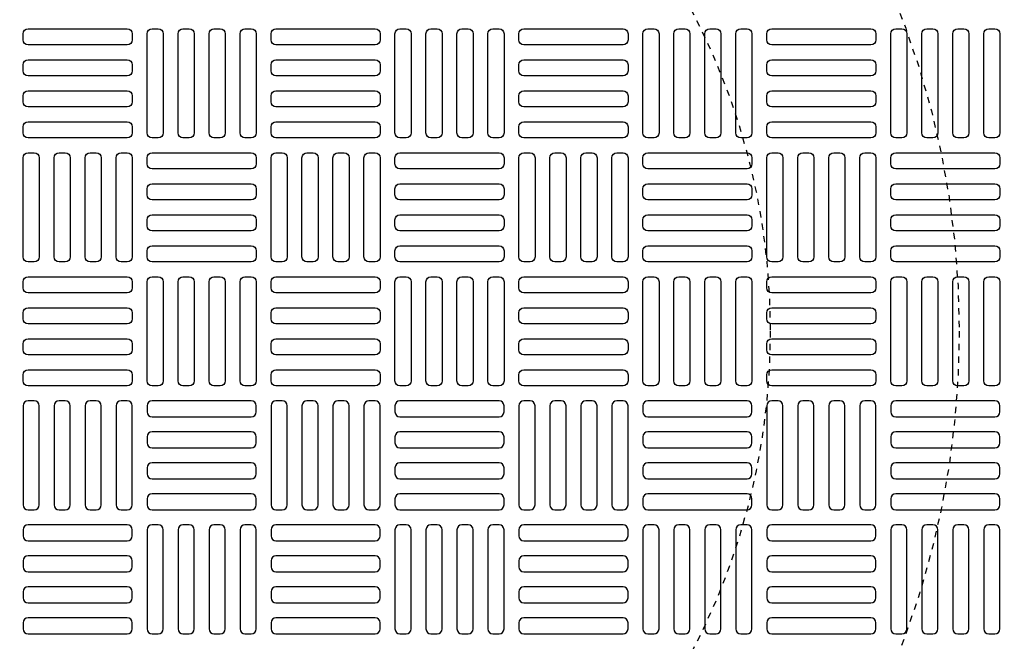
# Model space of a CAD drawing. Extents: x -169 to 2224, y 0 to 2796.
# Tile 520 of 530: x 1875 to 1890, y 1474 to 1484. Entities that reach past the tile are written whole.
import ezdxf

# ---------------------------------------------------------------- set-up
doc = ezdxf.new("R2010")
doc.units = 0
doc.header["$MEASUREMENT"] = 0
doc.linetypes.add('HIDDEN2', pattern=[0.28125, 0.1875, -0.09375])
doc.layers.get('DEFPOINTS').update_dxf_attribs({"linetype": 'CONTINUOUS'})
for name, color, linetype in [('TANK-MANHOLE-COVER-40', 2, 'CONTINUOUS'), ('TANK-MANHOLE-COVER-HATCH-40', 252, 'CONTINUOUS'), ('TANK-SLOPE', 3, 'CONTINUOUS')]:
    doc.layers.add(name, color=color, linetype=linetype)

msp = doc.modelspace()

# ---------------------------------------------------------------- linework, layer by layer
at = {"layer": 'DEFPOINTS', "color": 8, "linetype": 'HIDDEN2', "ltscale": 0.125}
msp.add_circle((1875.77157, 1479.01916), 14, dxfattribs=at)
msp.add_circle((1875.77157, 1479.01916), 14, dxfattribs=at)
msp.add_circle((1875.77157, 1479.01916), 14, dxfattribs=at)
msp.add_circle((1875.77157, 1479.01916), 14, dxfattribs=at)
at = {"layer": 'DEFPOINTS', "color": 8, "linetype": 'HIDDEN2', "ltscale": 0.5}
msp.add_circle((1875.77157, 1479.01916), 11, dxfattribs=at)
msp.add_circle((1875.77157, 1479.01916), 11, dxfattribs=at)
msp.add_circle((1875.77157, 1479.01916), 11, dxfattribs=at)
msp.add_circle((1875.77157, 1479.01916), 11, dxfattribs=at)
at = {"layer": 'TANK-MANHOLE-COVER-40', "color": 4, "linetype": 'Continuous'}
msp.add_circle((1875.77234, 1479.01916), 22.63902, dxfattribs=at)
at = {"layer": 'TANK-MANHOLE-COVER-40', "color": 1, "linetype": 'Continuous'}
msp.add_circle((1875.77234, 1479.01916), 22.44094, dxfattribs=at)
at = {"layer": 'TANK-MANHOLE-COVER-40', "color": 2, "linetype": 'Continuous'}
msp.add_circle((1875.77234, 1479.01916), 21.65354, dxfattribs=at)
at = {"layer": 'TANK-MANHOLE-COVER-HATCH-40', "linetype": 'Continuous', "flags": 128}
for points in [[(1874.9062, 1483.74357, -0.41421356), (1874.98494, 1483.82231), (1876.55974, 1483.82231, -0.41421356), (1876.63848, 1483.74357), (1876.63848, 1483.64514, -0.41421356), (1876.55974, 1483.5664), (1874.98494, 1483.5664, -0.41421356), (1874.9062, 1483.64514)], [(1876.95344, 1482.09003, -0.41421356), (1876.8747, 1482.16877), (1876.8747, 1483.74357, -0.41421356), (1876.95344, 1483.82231), (1877.05187, 1483.82231, -0.41421356), (1877.13061, 1483.74357), (1877.13061, 1482.16877, -0.41421356), (1877.05187, 1482.09003)], [(1877.44557, 1482.09003, -0.41421356), (1877.36683, 1482.16877), (1877.36683, 1483.74357, -0.41421356), (1877.44557, 1483.82231), (1877.54399, 1483.82231, -0.41421356), (1877.62273, 1483.74357), (1877.62273, 1482.16877, -0.41421356), (1877.54399, 1482.09003)], [(1877.93769, 1482.09003, -0.41421356), (1877.85895, 1482.16877), (1877.85895, 1483.74357, -0.41421356), (1877.93769, 1483.82231), (1878.03612, 1483.82231, -0.41421356), (1878.11486, 1483.74357), (1878.11486, 1482.16877, -0.41421356), (1878.03612, 1482.09003)], [(1878.42982, 1482.09003, -0.41421356), (1878.35108, 1482.16877), (1878.35108, 1483.74357, -0.41421356), (1878.42982, 1483.82231), (1878.52824, 1483.82231, -0.41421356), (1878.60698, 1483.74357), (1878.60698, 1482.16877, -0.41421356), (1878.52824, 1482.09003)], [(1878.8432, 1483.74357, -0.41421356), (1878.92194, 1483.82231), (1880.49675, 1483.82231, -0.41421356), (1880.57549, 1483.74357), (1880.57549, 1483.64514, -0.41421356), (1880.49675, 1483.5664), (1878.92194, 1483.5664, -0.41421356), (1878.8432, 1483.64514)], [(1880.89045, 1482.09003, -0.41421356), (1880.81171, 1482.16877), (1880.81171, 1483.74357, -0.41421356), (1880.89045, 1483.82231), (1880.98887, 1483.82231, -0.41421356), (1881.06761, 1483.74357), (1881.06761, 1482.16877, -0.41421356), (1880.98887, 1482.09003)], [(1881.38257, 1482.09003, -0.41421356), (1881.30383, 1482.16877), (1881.30383, 1483.74357, -0.41421356), (1881.38257, 1483.82231), (1881.481, 1483.82231, -0.41421356), (1881.55974, 1483.74357), (1881.55974, 1482.16877, -0.41421356), (1881.481, 1482.09003)], [(1881.8747, 1482.09003, -0.41421356), (1881.79596, 1482.16877), (1881.79596, 1483.74357, -0.41421356), (1881.8747, 1483.82231), (1881.97313, 1483.82231, -0.41421356), (1882.05187, 1483.74357), (1882.05187, 1482.16877, -0.41421356), (1881.97313, 1482.09003)], [(1882.36683, 1482.09003, -0.41421356), (1882.28809, 1482.16877), (1882.28809, 1483.74357, -0.41421356), (1882.36683, 1483.82231), (1882.46525, 1483.82231, -0.41421356), (1882.54399, 1483.74357), (1882.54399, 1482.16877, -0.41421356), (1882.46525, 1482.09003)], [(1882.78021, 1483.74357, -0.41421356), (1882.85895, 1483.82231), (1884.43376, 1483.82231, -0.41421356), (1884.5125, 1483.74357), (1884.5125, 1483.64514, -0.41421356), (1884.43376, 1483.5664), (1882.85895, 1483.5664, -0.41421356), (1882.78021, 1483.64514)], [(1884.82746, 1482.09003, -0.41421356), (1884.74872, 1482.16877), (1884.74872, 1483.74357, -0.41421356), (1884.82746, 1483.82231), (1884.92588, 1483.82231, -0.41421356), (1885.00462, 1483.74357), (1885.00462, 1482.16877, -0.41421356), (1884.92588, 1482.09003)], [(1885.31958, 1482.09003, -0.41421356), (1885.24084, 1482.16877), (1885.24084, 1483.74357, -0.41421356), (1885.31958, 1483.82231), (1885.41801, 1483.82231, -0.41421356), (1885.49675, 1483.74357), (1885.49675, 1482.16877, -0.41421356), (1885.41801, 1482.09003)], [(1885.81171, 1482.09003, -0.41421356), (1885.73297, 1482.16877), (1885.73297, 1483.74357, -0.41421356), (1885.81171, 1483.82231), (1885.91013, 1483.82231, -0.41421356), (1885.98887, 1483.74357), (1885.98887, 1482.16877, -0.41421356), (1885.91013, 1482.09003)], [(1886.30383, 1482.09003, -0.41421356), (1886.22509, 1482.16877), (1886.22509, 1483.74357, -0.41421356), (1886.30383, 1483.82231), (1886.40226, 1483.82231, -0.41421356), (1886.481, 1483.74357), (1886.481, 1482.16877, -0.41421356), (1886.40226, 1482.09003)], [(1886.71722, 1483.74357, -0.41421356), (1886.79596, 1483.82231), (1888.37076, 1483.82231, -0.41421356), (1888.4495, 1483.74357), (1888.4495, 1483.64514, -0.41421356), (1888.37076, 1483.5664), (1886.79596, 1483.5664, -0.41421356), (1886.71722, 1483.64514)], [(1888.76446, 1482.09003, -0.41421356), (1888.68572, 1482.16877), (1888.68572, 1483.74357, -0.41421356), (1888.76446, 1483.82231), (1888.86289, 1483.82231, -0.41421356), (1888.94163, 1483.74357), (1888.94163, 1482.16877, -0.41421356), (1888.86289, 1482.09003)], [(1889.25659, 1482.09003, -0.41421356), (1889.17785, 1482.16877), (1889.17785, 1483.74357, -0.41421356), (1889.25659, 1483.82231), (1889.35502, 1483.82231, -0.41421356), (1889.43376, 1483.74357), (1889.43376, 1482.16877, -0.41421356), (1889.35502, 1482.09003)], [(1889.74872, 1482.09003, -0.41421356), (1889.66998, 1482.16877), (1889.66998, 1483.74357, -0.41421356), (1889.74872, 1483.82231), (1889.84714, 1483.82231, -0.41421356), (1889.92588, 1483.74357), (1889.92588, 1482.16877, -0.41421356), (1889.84714, 1482.09003)], [(1890.24084, 1482.09003, -0.41421356), (1890.1621, 1482.16877), (1890.1621, 1483.74357, -0.41421356), (1890.24084, 1483.82231), (1890.33927, 1483.82231, -0.41421356), (1890.41801, 1483.74357), (1890.41801, 1482.16877, -0.41421356), (1890.33927, 1482.09003)], [(1874.9062, 1483.25144, -0.41421356), (1874.98494, 1483.33018), (1876.55974, 1483.33018, -0.41421356), (1876.63848, 1483.25144), (1876.63848, 1483.15302, -0.41421356), (1876.55974, 1483.07428), (1874.98494, 1483.07428, -0.41421356), (1874.9062, 1483.15302)], [(1878.8432, 1483.25144, -0.41421356), (1878.92194, 1483.33018), (1880.49675, 1483.33018, -0.41421356), (1880.57549, 1483.25144), (1880.57549, 1483.15302, -0.41421356), (1880.49675, 1483.07428), (1878.92194, 1483.07428, -0.41421356), (1878.8432, 1483.15302)], [(1882.78021, 1483.25144, -0.41421356), (1882.85895, 1483.33018), (1884.43376, 1483.33018, -0.41421356), (1884.5125, 1483.25144), (1884.5125, 1483.15302, -0.41421356), (1884.43376, 1483.07428), (1882.85895, 1483.07428, -0.41421356), (1882.78021, 1483.15302)], [(1886.71722, 1483.25144, -0.41421356), (1886.79596, 1483.33018), (1888.37076, 1483.33018, -0.41421356), (1888.4495, 1483.25144), (1888.4495, 1483.15302, -0.41421356), (1888.37076, 1483.07428), (1886.79596, 1483.07428, -0.41421356), (1886.71722, 1483.15302)], [(1874.9062, 1482.75932, -0.41421356), (1874.98494, 1482.83806), (1876.55974, 1482.83806, -0.41421356), (1876.63848, 1482.75932), (1876.63848, 1482.66089, -0.41421356), (1876.55974, 1482.58215), (1874.98494, 1482.58215, -0.41421356), (1874.9062, 1482.66089)], [(1878.8432, 1482.75932, -0.41421356), (1878.92194, 1482.83806), (1880.49675, 1482.83806, -0.41421356), (1880.57549, 1482.75932), (1880.57549, 1482.66089, -0.41421356), (1880.49675, 1482.58215), (1878.92194, 1482.58215, -0.41421356), (1878.8432, 1482.66089)], [(1882.78021, 1482.75932, -0.41421356), (1882.85895, 1482.83806), (1884.43376, 1482.83806, -0.41421356), (1884.5125, 1482.75932), (1884.5125, 1482.66089, -0.41421356), (1884.43376, 1482.58215), (1882.85895, 1482.58215, -0.41421356), (1882.78021, 1482.66089)], [(1886.71722, 1482.75932, -0.41421356), (1886.79596, 1482.83806), (1888.37076, 1482.83806, -0.41421356), (1888.4495, 1482.75932), (1888.4495, 1482.66089, -0.41421356), (1888.37076, 1482.58215), (1886.79596, 1482.58215, -0.41421356), (1886.71722, 1482.66089)], [(1874.9062, 1482.26719, -0.41421356), (1874.98494, 1482.34593), (1876.55974, 1482.34593, -0.41421356), (1876.63848, 1482.26719), (1876.63848, 1482.16877, -0.41421356), (1876.55974, 1482.09003), (1874.98494, 1482.09003, -0.41421356), (1874.9062, 1482.16877)], [(1878.8432, 1482.26719, -0.41421356), (1878.92194, 1482.34593), (1880.49675, 1482.34593, -0.41421356), (1880.57549, 1482.26719), (1880.57549, 1482.16877, -0.41421356), (1880.49675, 1482.09003), (1878.92194, 1482.09003, -0.41421356), (1878.8432, 1482.16877)], [(1882.78021, 1482.26719, -0.41421356), (1882.85895, 1482.34593), (1884.43376, 1482.34593, -0.41421356), (1884.5125, 1482.26719), (1884.5125, 1482.16877, -0.41421356), (1884.43376, 1482.09003), (1882.85895, 1482.09003, -0.41421356), (1882.78021, 1482.16877)], [(1886.71722, 1482.26719, -0.41421356), (1886.79596, 1482.34593), (1888.37076, 1482.34593, -0.41421356), (1888.4495, 1482.26719), (1888.4495, 1482.16877, -0.41421356), (1888.37076, 1482.09003), (1886.79596, 1482.09003, -0.41421356), (1886.71722, 1482.16877)], [(1874.98494, 1480.12152, -0.41421356), (1874.9062, 1480.20026), (1874.9062, 1481.77506, -0.41421356), (1874.98494, 1481.85381), (1875.08336, 1481.85381, -0.41421356), (1875.1621, 1481.77506), (1875.1621, 1480.20026, -0.41421356), (1875.08336, 1480.12152)], [(1875.47706, 1480.12152, -0.41421356), (1875.39832, 1480.20026), (1875.39832, 1481.77506, -0.41421356), (1875.47706, 1481.85381), (1875.57549, 1481.85381, -0.41421356), (1875.65423, 1481.77506), (1875.65423, 1480.20026, -0.41421356), (1875.57549, 1480.12152)], [(1875.96919, 1480.12152, -0.41421356), (1875.89045, 1480.20026), (1875.89045, 1481.77506, -0.41421356), (1875.96919, 1481.85381), (1876.06761, 1481.85381, -0.41421356), (1876.14635, 1481.77506), (1876.14635, 1480.20026, -0.41421356), (1876.06761, 1480.12152)], [(1876.46131, 1480.12152, -0.41421356), (1876.38257, 1480.20026), (1876.38257, 1481.77506, -0.41421356), (1876.46131, 1481.85381), (1876.55974, 1481.85381, -0.41421356), (1876.63848, 1481.77506), (1876.63848, 1480.20026, -0.41421356), (1876.55974, 1480.12152)], [(1878.60698, 1481.67664, -0.41421356), (1878.52824, 1481.5979), (1876.95344, 1481.5979, -0.41421356), (1876.8747, 1481.67664), (1876.8747, 1481.77506, -0.41421356), (1876.95344, 1481.85381), (1878.52824, 1481.85381, -0.41421356), (1878.60698, 1481.77506)], [(1878.92194, 1480.12152, -0.41421356), (1878.8432, 1480.20026), (1878.8432, 1481.77506, -0.41421356), (1878.92194, 1481.85381), (1879.02037, 1481.85381, -0.41421356), (1879.09911, 1481.77506), (1879.09911, 1480.20026, -0.41421356), (1879.02037, 1480.12152)], [(1879.41407, 1480.12152, -0.41421356), (1879.33533, 1480.20026), (1879.33533, 1481.77506, -0.41421356), (1879.41407, 1481.85381), (1879.5125, 1481.85381, -0.41421356), (1879.59124, 1481.77506), (1879.59124, 1480.20026, -0.41421356), (1879.5125, 1480.12152)], [(1879.9062, 1480.12152, -0.41421356), (1879.82746, 1480.20026), (1879.82746, 1481.77506, -0.41421356), (1879.9062, 1481.85381), (1880.00462, 1481.85381, -0.41421356), (1880.08336, 1481.77506), (1880.08336, 1480.20026, -0.41421356), (1880.00462, 1480.12152)], [(1880.39832, 1480.12152, -0.41421356), (1880.31958, 1480.20026), (1880.31958, 1481.77506, -0.41421356), (1880.39832, 1481.85381), (1880.49675, 1481.85381, -0.41421356), (1880.57549, 1481.77506), (1880.57549, 1480.20026, -0.41421356), (1880.49675, 1480.12152)], [(1882.54399, 1481.67664, -0.41421356), (1882.46525, 1481.5979), (1880.89045, 1481.5979, -0.41421356), (1880.81171, 1481.67664), (1880.81171, 1481.77506, -0.41421356), (1880.89045, 1481.85381), (1882.46525, 1481.85381, -0.41421356), (1882.54399, 1481.77506)], [(1882.85895, 1480.12152, -0.41421356), (1882.78021, 1480.20026), (1882.78021, 1481.77506, -0.41421356), (1882.85895, 1481.85381), (1882.95738, 1481.85381, -0.41421356), (1883.03612, 1481.77506), (1883.03612, 1480.20026, -0.41421356), (1882.95738, 1480.12152)], [(1883.35108, 1480.12152, -0.41421356), (1883.27234, 1480.20026), (1883.27234, 1481.77506, -0.41421356), (1883.35108, 1481.85381), (1883.4495, 1481.85381, -0.41421356), (1883.52824, 1481.77506), (1883.52824, 1480.20026, -0.41421356), (1883.4495, 1480.12152)], [(1883.8432, 1480.12152, -0.41421356), (1883.76446, 1480.20026), (1883.76446, 1481.77506, -0.41421356), (1883.8432, 1481.85381), (1883.94163, 1481.85381, -0.41421356), (1884.02037, 1481.77506), (1884.02037, 1480.20026, -0.41421356), (1883.94163, 1480.12152)], [(1884.33533, 1480.12152, -0.41421356), (1884.25659, 1480.20026), (1884.25659, 1481.77506, -0.41421356), (1884.33533, 1481.85381), (1884.43376, 1481.85381, -0.41421356), (1884.5125, 1481.77506), (1884.5125, 1480.20026, -0.41421356), (1884.43376, 1480.12152)], [(1886.481, 1481.67664, -0.41421356), (1886.40226, 1481.5979), (1884.82746, 1481.5979, -0.41421356), (1884.74872, 1481.67664), (1884.74872, 1481.77506, -0.41421356), (1884.82746, 1481.85381), (1886.40226, 1481.85381, -0.41421356), (1886.481, 1481.77506)], [(1886.79596, 1480.12152, -0.41421356), (1886.71722, 1480.20026), (1886.71722, 1481.77506, -0.41421356), (1886.79596, 1481.85381), (1886.89439, 1481.85381, -0.41421356), (1886.97313, 1481.77506), (1886.97313, 1480.20026, -0.41421356), (1886.89439, 1480.12152)], [(1887.28809, 1480.12152, -0.41421356), (1887.20935, 1480.20026), (1887.20935, 1481.77506, -0.41421356), (1887.28809, 1481.85381), (1887.38651, 1481.85381, -0.41421356), (1887.46525, 1481.77506), (1887.46525, 1480.20026, -0.41421356), (1887.38651, 1480.12152)], [(1887.78021, 1480.12152, -0.41421356), (1887.70147, 1480.20026), (1887.70147, 1481.77506, -0.41421356), (1887.78021, 1481.85381), (1887.87864, 1481.85381, -0.41421356), (1887.95738, 1481.77506), (1887.95738, 1480.20026, -0.41421356), (1887.87864, 1480.12152)], [(1888.27234, 1480.12152, -0.41421356), (1888.1936, 1480.20026), (1888.1936, 1481.77506, -0.41421356), (1888.27234, 1481.85381), (1888.37076, 1481.85381, -0.41421356), (1888.4495, 1481.77506), (1888.4495, 1480.20026, -0.41421356), (1888.37076, 1480.12152)], [(1890.41801, 1481.67664, -0.41421356), (1890.33927, 1481.5979), (1888.76446, 1481.5979, -0.41421356), (1888.68572, 1481.67664), (1888.68572, 1481.77506, -0.41421356), (1888.76446, 1481.85381), (1890.33927, 1481.85381, -0.41421356), (1890.41801, 1481.77506)], [(1878.60698, 1481.18451, -0.41421356), (1878.52824, 1481.10577), (1876.95344, 1481.10577, -0.41421356), (1876.8747, 1481.18451), (1876.8747, 1481.28294, -0.41421356), (1876.95344, 1481.36168), (1878.52824, 1481.36168, -0.41421356), (1878.60698, 1481.28294)], [(1882.54399, 1481.18451, -0.41421356), (1882.46525, 1481.10577), (1880.89045, 1481.10577, -0.41421356), (1880.81171, 1481.18451), (1880.81171, 1481.28294, -0.41421356), (1880.89045, 1481.36168), (1882.46525, 1481.36168, -0.41421356), (1882.54399, 1481.28294)], [(1886.481, 1481.18451, -0.41421356), (1886.40226, 1481.10577), (1884.82746, 1481.10577, -0.41421356), (1884.74872, 1481.18451), (1884.74872, 1481.28294, -0.41421356), (1884.82746, 1481.36168), (1886.40226, 1481.36168, -0.41421356), (1886.481, 1481.28294)], [(1890.41801, 1481.18451, -0.41421356), (1890.33927, 1481.10577), (1888.76446, 1481.10577, -0.41421356), (1888.68572, 1481.18451), (1888.68572, 1481.28294, -0.41421356), (1888.76446, 1481.36168), (1890.33927, 1481.36168, -0.41421356), (1890.41801, 1481.28294)], [(1878.60698, 1480.69239, -0.41421356), (1878.52824, 1480.61365), (1876.95344, 1480.61365, -0.41421356), (1876.8747, 1480.69239), (1876.8747, 1480.79081, -0.41421356), (1876.95344, 1480.86955), (1878.52824, 1480.86955, -0.41421356), (1878.60698, 1480.79081)], [(1882.54399, 1480.69239, -0.41421356), (1882.46525, 1480.61365), (1880.89045, 1480.61365, -0.41421356), (1880.81171, 1480.69239), (1880.81171, 1480.79081, -0.41421356), (1880.89045, 1480.86955), (1882.46525, 1480.86955, -0.41421356), (1882.54399, 1480.79081)], [(1886.481, 1480.69239, -0.41421356), (1886.40226, 1480.61365), (1884.82746, 1480.61365, -0.41421356), (1884.74872, 1480.69239), (1884.74872, 1480.79081, -0.41421356), (1884.82746, 1480.86955), (1886.40226, 1480.86955, -0.41421356), (1886.481, 1480.79081)], [(1890.41801, 1480.69239, -0.41421356), (1890.33927, 1480.61365), (1888.76446, 1480.61365, -0.41421356), (1888.68572, 1480.69239), (1888.68572, 1480.79081, -0.41421356), (1888.76446, 1480.86955), (1890.33927, 1480.86955, -0.41421356), (1890.41801, 1480.79081)], [(1878.60698, 1480.20026, -0.41421356), (1878.52824, 1480.12152), (1876.95344, 1480.12152, -0.41421356), (1876.8747, 1480.20026), (1876.8747, 1480.29869, -0.41421356), (1876.95344, 1480.37743), (1878.52824, 1480.37743, -0.41421356), (1878.60698, 1480.29869)], [(1882.54399, 1480.20026, -0.41421356), (1882.46525, 1480.12152), (1880.89045, 1480.12152, -0.41421356), (1880.81171, 1480.20026), (1880.81171, 1480.29869, -0.41421356), (1880.89045, 1480.37743), (1882.46525, 1480.37743, -0.41421356), (1882.54399, 1480.29869)], [(1886.481, 1480.20026, -0.41421356), (1886.40226, 1480.12152), (1884.82746, 1480.12152, -0.41421356), (1884.74872, 1480.20026), (1884.74872, 1480.29869, -0.41421356), (1884.82746, 1480.37743), (1886.40226, 1480.37743, -0.41421356), (1886.481, 1480.29869)], [(1890.41801, 1480.20026, -0.41421356), (1890.33927, 1480.12152), (1888.76446, 1480.12152, -0.41421356), (1888.68572, 1480.20026), (1888.68572, 1480.29869, -0.41421356), (1888.76446, 1480.37743), (1890.33927, 1480.37743, -0.41421356), (1890.41801, 1480.29869)], [(1874.9062, 1479.80656, -0.41421356), (1874.98494, 1479.8853), (1876.55974, 1479.8853, -0.41421356), (1876.63848, 1479.80656), (1876.63848, 1479.70814, -0.41421356), (1876.55974, 1479.6294), (1874.98494, 1479.6294, -0.41421356), (1874.9062, 1479.70814)], [(1876.95344, 1478.15302, -0.41421356), (1876.8747, 1478.23176), (1876.8747, 1479.80656, -0.41421356), (1876.95344, 1479.8853), (1877.05187, 1479.8853, -0.41421356), (1877.13061, 1479.80656), (1877.13061, 1478.23176, -0.41421356), (1877.05187, 1478.15302)], [(1877.44557, 1478.15302, -0.41421356), (1877.36683, 1478.23176), (1877.36683, 1479.80656, -0.41421356), (1877.44557, 1479.8853), (1877.54399, 1479.8853, -0.41421356), (1877.62273, 1479.80656), (1877.62273, 1478.23176, -0.41421356), (1877.54399, 1478.15302)], [(1877.93769, 1478.15302, -0.41421356), (1877.85895, 1478.23176), (1877.85895, 1479.80656, -0.41421356), (1877.93769, 1479.8853), (1878.03612, 1479.8853, -0.41421356), (1878.11486, 1479.80656), (1878.11486, 1478.23176, -0.41421356), (1878.03612, 1478.15302)], [(1878.42982, 1478.15302, -0.41421356), (1878.35108, 1478.23176), (1878.35108, 1479.80656, -0.41421356), (1878.42982, 1479.8853), (1878.52824, 1479.8853, -0.41421356), (1878.60698, 1479.80656), (1878.60698, 1478.23176, -0.41421356), (1878.52824, 1478.15302)], [(1878.8432, 1479.80656, -0.41421356), (1878.92194, 1479.8853), (1880.49675, 1479.8853, -0.41421356), (1880.57549, 1479.80656), (1880.57549, 1479.70814, -0.41421356), (1880.49675, 1479.6294), (1878.92194, 1479.6294, -0.41421356), (1878.8432, 1479.70814)], [(1880.89045, 1478.15302, -0.41421356), (1880.81171, 1478.23176), (1880.81171, 1479.80656, -0.41421356), (1880.89045, 1479.8853), (1880.98887, 1479.8853, -0.41421356), (1881.06761, 1479.80656), (1881.06761, 1478.23176, -0.41421356), (1880.98887, 1478.15302)], [(1881.38257, 1478.15302, -0.41421356), (1881.30383, 1478.23176), (1881.30383, 1479.80656, -0.41421356), (1881.38257, 1479.8853), (1881.481, 1479.8853, -0.41421356), (1881.55974, 1479.80656), (1881.55974, 1478.23176, -0.41421356), (1881.481, 1478.15302)], [(1881.8747, 1478.15302, -0.41421356), (1881.79596, 1478.23176), (1881.79596, 1479.80656, -0.41421356), (1881.8747, 1479.8853), (1881.97313, 1479.8853, -0.41421356), (1882.05187, 1479.80656), (1882.05187, 1478.23176, -0.41421356), (1881.97313, 1478.15302)], [(1882.36683, 1478.15302, -0.41421356), (1882.28809, 1478.23176), (1882.28809, 1479.80656, -0.41421356), (1882.36683, 1479.8853), (1882.46525, 1479.8853, -0.41421356), (1882.54399, 1479.80656), (1882.54399, 1478.23176, -0.41421356), (1882.46525, 1478.15302)], [(1882.78021, 1479.80656, -0.41421356), (1882.85895, 1479.8853), (1884.43376, 1479.8853, -0.41421356), (1884.5125, 1479.80656), (1884.5125, 1479.70814, -0.41421356), (1884.43376, 1479.6294), (1882.85895, 1479.6294, -0.41421356), (1882.78021, 1479.70814)], [(1884.82746, 1478.15302, -0.41421356), (1884.74872, 1478.23176), (1884.74872, 1479.80656, -0.41421356), (1884.82746, 1479.8853), (1884.92588, 1479.8853, -0.41421356), (1885.00462, 1479.80656), (1885.00462, 1478.23176, -0.41421356), (1884.92588, 1478.15302)], [(1885.31958, 1478.15302, -0.41421356), (1885.24084, 1478.23176), (1885.24084, 1479.80656, -0.41421356), (1885.31958, 1479.8853), (1885.41801, 1479.8853, -0.41421356), (1885.49675, 1479.80656), (1885.49675, 1478.23176, -0.41421356), (1885.41801, 1478.15302)], [(1885.81171, 1478.15302, -0.41421356), (1885.73297, 1478.23176), (1885.73297, 1479.80656, -0.41421356), (1885.81171, 1479.8853), (1885.91013, 1479.8853, -0.41421356), (1885.98887, 1479.80656), (1885.98887, 1478.23176, -0.41421356), (1885.91013, 1478.15302)], [(1886.30383, 1478.15302, -0.41421356), (1886.22509, 1478.23176), (1886.22509, 1479.80656, -0.41421356), (1886.30383, 1479.8853), (1886.40226, 1479.8853, -0.41421356), (1886.481, 1479.80656), (1886.481, 1478.23176, -0.41421356), (1886.40226, 1478.15302)], [(1886.71722, 1479.80656, -0.41421356), (1886.79596, 1479.8853), (1888.37076, 1479.8853, -0.41421356), (1888.4495, 1479.80656), (1888.4495, 1479.70814, -0.41421356), (1888.37076, 1479.6294), (1886.79596, 1479.6294, -0.41421356), (1886.71722, 1479.70814)], [(1888.76446, 1478.15302, -0.41421356), (1888.68572, 1478.23176), (1888.68572, 1479.80656, -0.41421356), (1888.76446, 1479.8853), (1888.86289, 1479.8853, -0.41421356), (1888.94163, 1479.80656), (1888.94163, 1478.23176, -0.41421356), (1888.86289, 1478.15302)], [(1889.25659, 1478.15302, -0.41421356), (1889.17785, 1478.23176), (1889.17785, 1479.80656, -0.41421356), (1889.25659, 1479.8853), (1889.35502, 1479.8853, -0.41421356), (1889.43376, 1479.80656), (1889.43376, 1478.23176, -0.41421356), (1889.35502, 1478.15302)], [(1889.74872, 1478.15302, -0.41421356), (1889.66998, 1478.23176), (1889.66998, 1479.80656, -0.41421356), (1889.74872, 1479.8853), (1889.84714, 1479.8853, -0.41421356), (1889.92588, 1479.80656), (1889.92588, 1478.23176, -0.41421356), (1889.84714, 1478.15302)], [(1890.24084, 1478.15302, -0.41421356), (1890.1621, 1478.23176), (1890.1621, 1479.80656, -0.41421356), (1890.24084, 1479.8853), (1890.33927, 1479.8853, -0.41421356), (1890.41801, 1479.80656), (1890.41801, 1478.23176, -0.41421356), (1890.33927, 1478.15302)], [(1874.9062, 1479.31443, -0.41421356), (1874.98494, 1479.39318), (1876.55974, 1479.39318, -0.41421356), (1876.63848, 1479.31443), (1876.63848, 1479.21601, -0.41421356), (1876.55974, 1479.13727), (1874.98494, 1479.13727, -0.41421356), (1874.9062, 1479.21601)], [(1878.8432, 1479.31443, -0.41421356), (1878.92194, 1479.39318), (1880.49675, 1479.39318, -0.41421356), (1880.57549, 1479.31443), (1880.57549, 1479.21601, -0.41421356), (1880.49675, 1479.13727), (1878.92194, 1479.13727, -0.41421356), (1878.8432, 1479.21601)], [(1882.78021, 1479.31443, -0.41421356), (1882.85895, 1479.39318), (1884.43376, 1479.39318, -0.41421356), (1884.5125, 1479.31443), (1884.5125, 1479.21601, -0.41421356), (1884.43376, 1479.13727), (1882.85895, 1479.13727, -0.41421356), (1882.78021, 1479.21601)], [(1886.71722, 1479.31443, -0.41421356), (1886.79596, 1479.39318), (1888.37076, 1479.39318, -0.41421356), (1888.4495, 1479.31443), (1888.4495, 1479.21601, -0.41421356), (1888.37076, 1479.13727), (1886.79596, 1479.13727, -0.41421356), (1886.71722, 1479.21601)], [(1874.9062, 1478.82231, -0.41421356), (1874.98494, 1478.90105), (1876.55974, 1478.90105, -0.41421356), (1876.63848, 1478.82231), (1876.63848, 1478.72388, -0.41421356), (1876.55974, 1478.64514), (1874.98494, 1478.64514, -0.41421356), (1874.9062, 1478.72388)], [(1878.8432, 1478.82231, -0.41421356), (1878.92194, 1478.90105), (1880.49675, 1478.90105, -0.41421356), (1880.57549, 1478.82231), (1880.57549, 1478.72388, -0.41421356), (1880.49675, 1478.64514), (1878.92194, 1478.64514, -0.41421356), (1878.8432, 1478.72388)], [(1882.78021, 1478.82231, -0.41421356), (1882.85895, 1478.90105), (1884.43376, 1478.90105, -0.41421356), (1884.5125, 1478.82231), (1884.5125, 1478.72388, -0.41421356), (1884.43376, 1478.64514), (1882.85895, 1478.64514, -0.41421356), (1882.78021, 1478.72388)], [(1886.71722, 1478.82231, -0.41421356), (1886.79596, 1478.90105), (1888.37076, 1478.90105, -0.41421356), (1888.4495, 1478.82231), (1888.4495, 1478.72388, -0.41421356), (1888.37076, 1478.64514), (1886.79596, 1478.64514, -0.41421356), (1886.71722, 1478.72388)], [(1874.9062, 1478.33018, -0.41421356), (1874.98494, 1478.40892), (1876.55974, 1478.40892, -0.41421356), (1876.63848, 1478.33018), (1876.63848, 1478.23176, -0.41421356), (1876.55974, 1478.15302), (1874.98494, 1478.15302, -0.41421356), (1874.9062, 1478.23176)], [(1878.8432, 1478.33018, -0.41421356), (1878.92194, 1478.40892), (1880.49675, 1478.40892, -0.41421356), (1880.57549, 1478.33018), (1880.57549, 1478.23176, -0.41421356), (1880.49675, 1478.15302), (1878.92194, 1478.15302, -0.41421356), (1878.8432, 1478.23176)], [(1882.78021, 1478.33018, -0.41421356), (1882.85895, 1478.40892), (1884.43376, 1478.40892, -0.41421356), (1884.5125, 1478.33018), (1884.5125, 1478.23176, -0.41421356), (1884.43376, 1478.15302), (1882.85895, 1478.15302, -0.41421356), (1882.78021, 1478.23176)], [(1886.71722, 1478.33018, -0.41421356), (1886.79596, 1478.40892), (1888.37076, 1478.40892, -0.41421356), (1888.4495, 1478.33018), (1888.4495, 1478.23176, -0.41421356), (1888.37076, 1478.15302), (1886.79596, 1478.15302, -0.41421356), (1886.71722, 1478.23176)], [(1874.98494, 1477.9168, 0.41421356), (1874.9062, 1477.83806), (1874.9062, 1476.26325, 0.41421356), (1874.98494, 1476.18451), (1875.08336, 1476.18451, 0.41421356), (1875.1621, 1476.26325), (1875.1621, 1477.83806, 0.41421356), (1875.08336, 1477.9168)], [(1875.47706, 1477.9168, 0.41421356), (1875.39832, 1477.83806), (1875.39832, 1476.26325, 0.41421356), (1875.47706, 1476.18451), (1875.57549, 1476.18451, 0.41421356), (1875.65423, 1476.26325), (1875.65423, 1477.83806, 0.41421356), (1875.57549, 1477.9168)], [(1875.96919, 1477.9168, 0.41421356), (1875.89045, 1477.83806), (1875.89045, 1476.26325, 0.41421356), (1875.96919, 1476.18451), (1876.06761, 1476.18451, 0.41421356), (1876.14635, 1476.26325), (1876.14635, 1477.83806, 0.41421356), (1876.06761, 1477.9168)], [(1876.46131, 1477.9168, 0.41421356), (1876.38257, 1477.83806), (1876.38257, 1476.26325, 0.41421356), (1876.46131, 1476.18451), (1876.55974, 1476.18451, 0.41421356), (1876.63848, 1476.26325), (1876.63848, 1477.83806, 0.41421356), (1876.55974, 1477.9168)], [(1878.60698, 1477.83806, 0.41421356), (1878.52824, 1477.9168), (1876.95344, 1477.9168, 0.41421356), (1876.8747, 1477.83806), (1876.8747, 1477.73963, 0.41421356), (1876.95344, 1477.66089), (1878.52824, 1477.66089, 0.41421356), (1878.60698, 1477.73963)], [(1878.92194, 1477.9168, 0.41421356), (1878.8432, 1477.83806), (1878.8432, 1476.26325, 0.41421356), (1878.92194, 1476.18451), (1879.02037, 1476.18451, 0.41421356), (1879.09911, 1476.26325), (1879.09911, 1477.83806, 0.41421356), (1879.02037, 1477.9168)], [(1879.41407, 1477.9168, 0.41421356), (1879.33533, 1477.83806), (1879.33533, 1476.26325, 0.41421356), (1879.41407, 1476.18451), (1879.5125, 1476.18451, 0.41421356), (1879.59124, 1476.26325), (1879.59124, 1477.83806, 0.41421356), (1879.5125, 1477.9168)], [(1879.9062, 1477.9168, 0.41421356), (1879.82746, 1477.83806), (1879.82746, 1476.26325, 0.41421356), (1879.9062, 1476.18451), (1880.00462, 1476.18451, 0.41421356), (1880.08336, 1476.26325), (1880.08336, 1477.83806, 0.41421356), (1880.00462, 1477.9168)], [(1880.39832, 1477.9168, 0.41421356), (1880.31958, 1477.83806), (1880.31958, 1476.26325, 0.41421356), (1880.39832, 1476.18451), (1880.49675, 1476.18451, 0.41421356), (1880.57549, 1476.26325), (1880.57549, 1477.83806, 0.41421356), (1880.49675, 1477.9168)], [(1882.54399, 1477.83806, 0.41421356), (1882.46525, 1477.9168), (1880.89045, 1477.9168, 0.41421356), (1880.81171, 1477.83806), (1880.81171, 1477.73963, 0.41421356), (1880.89045, 1477.66089), (1882.46525, 1477.66089, 0.41421356), (1882.54399, 1477.73963)], [(1882.85895, 1477.9168, 0.41421356), (1882.78021, 1477.83806), (1882.78021, 1476.26325, 0.41421356), (1882.85895, 1476.18451), (1882.95738, 1476.18451, 0.41421356), (1883.03612, 1476.26325), (1883.03612, 1477.83806, 0.41421356), (1882.95738, 1477.9168)], [(1883.35108, 1477.9168, 0.41421356), (1883.27234, 1477.83806), (1883.27234, 1476.26325, 0.41421356), (1883.35108, 1476.18451), (1883.4495, 1476.18451, 0.41421356), (1883.52824, 1476.26325), (1883.52824, 1477.83806, 0.41421356), (1883.4495, 1477.9168)], [(1883.8432, 1477.9168, 0.41421356), (1883.76446, 1477.83806), (1883.76446, 1476.26325, 0.41421356), (1883.8432, 1476.18451), (1883.94163, 1476.18451, 0.41421356), (1884.02037, 1476.26325), (1884.02037, 1477.83806, 0.41421356), (1883.94163, 1477.9168)], [(1884.33533, 1477.9168, 0.41421356), (1884.25659, 1477.83806), (1884.25659, 1476.26325, 0.41421356), (1884.33533, 1476.18451), (1884.43376, 1476.18451, 0.41421356), (1884.5125, 1476.26325), (1884.5125, 1477.83806, 0.41421356), (1884.43376, 1477.9168)], [(1886.481, 1477.83806, 0.41421356), (1886.40226, 1477.9168), (1884.82746, 1477.9168, 0.41421356), (1884.74872, 1477.83806), (1884.74872, 1477.73963, 0.41421356), (1884.82746, 1477.66089), (1886.40226, 1477.66089, 0.41421356), (1886.481, 1477.73963)], [(1886.79596, 1477.9168, 0.41421356), (1886.71722, 1477.83806), (1886.71722, 1476.26325, 0.41421356), (1886.79596, 1476.18451), (1886.89439, 1476.18451, 0.41421356), (1886.97313, 1476.26325), (1886.97313, 1477.83806, 0.41421356), (1886.89439, 1477.9168)], [(1887.28809, 1477.9168, 0.41421356), (1887.20935, 1477.83806), (1887.20935, 1476.26325, 0.41421356), (1887.28809, 1476.18451), (1887.38651, 1476.18451, 0.41421356), (1887.46525, 1476.26325), (1887.46525, 1477.83806, 0.41421356), (1887.38651, 1477.9168)], [(1887.78021, 1477.9168, 0.41421356), (1887.70147, 1477.83806), (1887.70147, 1476.26325, 0.41421356), (1887.78021, 1476.18451), (1887.87864, 1476.18451, 0.41421356), (1887.95738, 1476.26325), (1887.95738, 1477.83806, 0.41421356), (1887.87864, 1477.9168)], [(1888.27234, 1477.9168, 0.41421356), (1888.1936, 1477.83806), (1888.1936, 1476.26325, 0.41421356), (1888.27234, 1476.18451), (1888.37076, 1476.18451, 0.41421356), (1888.4495, 1476.26325), (1888.4495, 1477.83806, 0.41421356), (1888.37076, 1477.9168)], [(1890.41801, 1477.83806, 0.41421356), (1890.33927, 1477.9168), (1888.76446, 1477.9168, 0.41421356), (1888.68572, 1477.83806), (1888.68572, 1477.73963, 0.41421356), (1888.76446, 1477.66089), (1890.33927, 1477.66089, 0.41421356), (1890.41801, 1477.73963)], [(1878.60698, 1477.34593, 0.41421356), (1878.52824, 1477.42467), (1876.95344, 1477.42467, 0.41421356), (1876.8747, 1477.34593), (1876.8747, 1477.24751, 0.41421356), (1876.95344, 1477.16877), (1878.52824, 1477.16877, 0.41421356), (1878.60698, 1477.24751)], [(1882.54399, 1477.34593, 0.41421356), (1882.46525, 1477.42467), (1880.89045, 1477.42467, 0.41421356), (1880.81171, 1477.34593), (1880.81171, 1477.24751, 0.41421356), (1880.89045, 1477.16877), (1882.46525, 1477.16877, 0.41421356), (1882.54399, 1477.24751)], [(1886.481, 1477.34593, 0.41421356), (1886.40226, 1477.42467), (1884.82746, 1477.42467, 0.41421356), (1884.74872, 1477.34593), (1884.74872, 1477.24751, 0.41421356), (1884.82746, 1477.16877), (1886.40226, 1477.16877, 0.41421356), (1886.481, 1477.24751)], [(1890.41801, 1477.34593, 0.41421356), (1890.33927, 1477.42467), (1888.76446, 1477.42467, 0.41421356), (1888.68572, 1477.34593), (1888.68572, 1477.24751, 0.41421356), (1888.76446, 1477.16877), (1890.33927, 1477.16877, 0.41421356), (1890.41801, 1477.24751)], [(1878.60698, 1476.85381, 0.41421356), (1878.52824, 1476.93255), (1876.95344, 1476.93255, 0.41421356), (1876.8747, 1476.85381), (1876.8747, 1476.75538, 0.41421356), (1876.95344, 1476.67664), (1878.52824, 1476.67664, 0.41421356), (1878.60698, 1476.75538)], [(1882.54399, 1476.85381, 0.41421356), (1882.46525, 1476.93255), (1880.89045, 1476.93255, 0.41421356), (1880.81171, 1476.85381), (1880.81171, 1476.75538, 0.41421356), (1880.89045, 1476.67664), (1882.46525, 1476.67664, 0.41421356), (1882.54399, 1476.75538)], [(1886.481, 1476.85381, 0.41421356), (1886.40226, 1476.93255), (1884.82746, 1476.93255, 0.41421356), (1884.74872, 1476.85381), (1884.74872, 1476.75538, 0.41421356), (1884.82746, 1476.67664), (1886.40226, 1476.67664, 0.41421356), (1886.481, 1476.75538)], [(1890.41801, 1476.85381, 0.41421356), (1890.33927, 1476.93255), (1888.76446, 1476.93255, 0.41421356), (1888.68572, 1476.85381), (1888.68572, 1476.75538, 0.41421356), (1888.76446, 1476.67664), (1890.33927, 1476.67664, 0.41421356), (1890.41801, 1476.75538)], [(1878.60698, 1476.36168, 0.41421356), (1878.52824, 1476.44042), (1876.95344, 1476.44042, 0.41421356), (1876.8747, 1476.36168), (1876.8747, 1476.26325, 0.41421356), (1876.95344, 1476.18451), (1878.52824, 1476.18451, 0.41421356), (1878.60698, 1476.26325)], [(1882.54399, 1476.36168, 0.41421356), (1882.46525, 1476.44042), (1880.89045, 1476.44042, 0.41421356), (1880.81171, 1476.36168), (1880.81171, 1476.26325, 0.41421356), (1880.89045, 1476.18451), (1882.46525, 1476.18451, 0.41421356), (1882.54399, 1476.26325)], [(1886.481, 1476.36168, 0.41421356), (1886.40226, 1476.44042), (1884.82746, 1476.44042, 0.41421356), (1884.74872, 1476.36168), (1884.74872, 1476.26325, 0.41421356), (1884.82746, 1476.18451), (1886.40226, 1476.18451, 0.41421356), (1886.481, 1476.26325)], [(1890.41801, 1476.36168, 0.41421356), (1890.33927, 1476.44042), (1888.76446, 1476.44042, 0.41421356), (1888.68572, 1476.36168), (1888.68572, 1476.26325, 0.41421356), (1888.76446, 1476.18451), (1890.33927, 1476.18451, 0.41421356), (1890.41801, 1476.26325)], [(1874.9062, 1475.77113, 0.41421356), (1874.98494, 1475.69239), (1876.55974, 1475.69239, 0.41421356), (1876.63848, 1475.77113), (1876.63848, 1475.86955, 0.41421356), (1876.55974, 1475.94829), (1874.98494, 1475.94829, 0.41421356), (1874.9062, 1475.86955)], [(1876.95344, 1475.94829, 0.41421356), (1876.8747, 1475.86955), (1876.8747, 1474.29475, 0.41421356), (1876.95344, 1474.21601), (1877.05187, 1474.21601, 0.41421356), (1877.13061, 1474.29475), (1877.13061, 1475.86955, 0.41421356), (1877.05187, 1475.94829)], [(1877.44557, 1475.94829, 0.41421356), (1877.36683, 1475.86955), (1877.36683, 1474.29475, 0.41421356), (1877.44557, 1474.21601), (1877.54399, 1474.21601, 0.41421356), (1877.62273, 1474.29475), (1877.62273, 1475.86955, 0.41421356), (1877.54399, 1475.94829)], [(1877.93769, 1475.94829, 0.41421356), (1877.85895, 1475.86955), (1877.85895, 1474.29475, 0.41421356), (1877.93769, 1474.21601), (1878.03612, 1474.21601, 0.41421356), (1878.11486, 1474.29475), (1878.11486, 1475.86955, 0.41421356), (1878.03612, 1475.94829)], [(1878.42982, 1475.94829, 0.41421356), (1878.35108, 1475.86955), (1878.35108, 1474.29475, 0.41421356), (1878.42982, 1474.21601), (1878.52824, 1474.21601, 0.41421356), (1878.60698, 1474.29475), (1878.60698, 1475.86955, 0.41421356), (1878.52824, 1475.94829)], [(1878.8432, 1475.77113, 0.41421356), (1878.92194, 1475.69239), (1880.49675, 1475.69239, 0.41421356), (1880.57549, 1475.77113), (1880.57549, 1475.86955, 0.41421356), (1880.49675, 1475.94829), (1878.92194, 1475.94829, 0.41421356), (1878.8432, 1475.86955)], [(1880.89045, 1475.94829, 0.41421356), (1880.81171, 1475.86955), (1880.81171, 1474.29475, 0.41421356), (1880.89045, 1474.21601), (1880.98887, 1474.21601, 0.41421356), (1881.06761, 1474.29475), (1881.06761, 1475.86955, 0.41421356), (1880.98887, 1475.94829)], [(1881.38257, 1475.94829, 0.41421356), (1881.30383, 1475.86955), (1881.30383, 1474.29475, 0.41421356), (1881.38257, 1474.21601), (1881.481, 1474.21601, 0.41421356), (1881.55974, 1474.29475), (1881.55974, 1475.86955, 0.41421356), (1881.481, 1475.94829)], [(1881.8747, 1475.94829, 0.41421356), (1881.79596, 1475.86955), (1881.79596, 1474.29475, 0.41421356), (1881.8747, 1474.21601), (1881.97313, 1474.21601, 0.41421356), (1882.05187, 1474.29475), (1882.05187, 1475.86955, 0.41421356), (1881.97313, 1475.94829)], [(1882.36683, 1475.94829, 0.41421356), (1882.28809, 1475.86955), (1882.28809, 1474.29475, 0.41421356), (1882.36683, 1474.21601), (1882.46525, 1474.21601, 0.41421356), (1882.54399, 1474.29475), (1882.54399, 1475.86955, 0.41421356), (1882.46525, 1475.94829)], [(1882.78021, 1475.77113, 0.41421356), (1882.85895, 1475.69239), (1884.43376, 1475.69239, 0.41421356), (1884.5125, 1475.77113), (1884.5125, 1475.86955, 0.41421356), (1884.43376, 1475.94829), (1882.85895, 1475.94829, 0.41421356), (1882.78021, 1475.86955)], [(1884.82746, 1475.94829, 0.41421356), (1884.74872, 1475.86955), (1884.74872, 1474.29475, 0.41421356), (1884.82746, 1474.21601), (1884.92588, 1474.21601, 0.41421356), (1885.00462, 1474.29475), (1885.00462, 1475.86955, 0.41421356), (1884.92588, 1475.94829)], [(1885.31958, 1475.94829, 0.41421356), (1885.24084, 1475.86955), (1885.24084, 1474.29475, 0.41421356), (1885.31958, 1474.21601), (1885.41801, 1474.21601, 0.41421356), (1885.49675, 1474.29475), (1885.49675, 1475.86955, 0.41421356), (1885.41801, 1475.94829)], [(1885.81171, 1475.94829, 0.41421356), (1885.73297, 1475.86955), (1885.73297, 1474.29475, 0.41421356), (1885.81171, 1474.21601), (1885.91013, 1474.21601, 0.41421356), (1885.98887, 1474.29475), (1885.98887, 1475.86955, 0.41421356), (1885.91013, 1475.94829)], [(1886.30383, 1475.94829, 0.41421356), (1886.22509, 1475.86955), (1886.22509, 1474.29475, 0.41421356), (1886.30383, 1474.21601), (1886.40226, 1474.21601, 0.41421356), (1886.481, 1474.29475), (1886.481, 1475.86955, 0.41421356), (1886.40226, 1475.94829)], [(1886.71722, 1475.77113, 0.41421356), (1886.79596, 1475.69239), (1888.37076, 1475.69239, 0.41421356), (1888.4495, 1475.77113), (1888.4495, 1475.86955, 0.41421356), (1888.37076, 1475.94829), (1886.79596, 1475.94829, 0.41421356), (1886.71722, 1475.86955)], [(1888.76446, 1475.94829, 0.41421356), (1888.68572, 1475.86955), (1888.68572, 1474.29475, 0.41421356), (1888.76446, 1474.21601), (1888.86289, 1474.21601, 0.41421356), (1888.94163, 1474.29475), (1888.94163, 1475.86955, 0.41421356), (1888.86289, 1475.94829)], [(1889.25659, 1475.94829, 0.41421356), (1889.17785, 1475.86955), (1889.17785, 1474.29475, 0.41421356), (1889.25659, 1474.21601), (1889.35502, 1474.21601, 0.41421356), (1889.43376, 1474.29475), (1889.43376, 1475.86955, 0.41421356), (1889.35502, 1475.94829)], [(1889.74872, 1475.94829, 0.41421356), (1889.66998, 1475.86955), (1889.66998, 1474.29475, 0.41421356), (1889.74872, 1474.21601), (1889.84714, 1474.21601, 0.41421356), (1889.92588, 1474.29475), (1889.92588, 1475.86955, 0.41421356), (1889.84714, 1475.94829)], [(1890.24084, 1475.94829, 0.41421356), (1890.1621, 1475.86955), (1890.1621, 1474.29475, 0.41421356), (1890.24084, 1474.21601), (1890.33927, 1474.21601, 0.41421356), (1890.41801, 1474.29475), (1890.41801, 1475.86955, 0.41421356), (1890.33927, 1475.94829)], [(1874.9062, 1475.279, 0.41421356), (1874.98494, 1475.20026), (1876.55974, 1475.20026, 0.41421356), (1876.63848, 1475.279), (1876.63848, 1475.37743, 0.41421356), (1876.55974, 1475.45617), (1874.98494, 1475.45617, 0.41421356), (1874.9062, 1475.37743)], [(1878.8432, 1475.279, 0.41421356), (1878.92194, 1475.20026), (1880.49675, 1475.20026, 0.41421356), (1880.57549, 1475.279), (1880.57549, 1475.37743, 0.41421356), (1880.49675, 1475.45617), (1878.92194, 1475.45617, 0.41421356), (1878.8432, 1475.37743)], [(1882.78021, 1475.279, 0.41421356), (1882.85895, 1475.20026), (1884.43376, 1475.20026, 0.41421356), (1884.5125, 1475.279), (1884.5125, 1475.37743, 0.41421356), (1884.43376, 1475.45617), (1882.85895, 1475.45617, 0.41421356), (1882.78021, 1475.37743)], [(1886.71722, 1475.279, 0.41421356), (1886.79596, 1475.20026), (1888.37076, 1475.20026, 0.41421356), (1888.4495, 1475.279), (1888.4495, 1475.37743, 0.41421356), (1888.37076, 1475.45617), (1886.79596, 1475.45617, 0.41421356), (1886.71722, 1475.37743)], [(1874.9062, 1474.78688, 0.41421356), (1874.98494, 1474.70814), (1876.55974, 1474.70814, 0.41421356), (1876.63848, 1474.78688), (1876.63848, 1474.8853, 0.41421356), (1876.55974, 1474.96404), (1874.98494, 1474.96404, 0.41421356), (1874.9062, 1474.8853)], [(1878.8432, 1474.78688, 0.41421356), (1878.92194, 1474.70814), (1880.49675, 1474.70814, 0.41421356), (1880.57549, 1474.78688), (1880.57549, 1474.8853, 0.41421356), (1880.49675, 1474.96404), (1878.92194, 1474.96404, 0.41421356), (1878.8432, 1474.8853)], [(1882.78021, 1474.78688, 0.41421356), (1882.85895, 1474.70814), (1884.43376, 1474.70814, 0.41421356), (1884.5125, 1474.78688), (1884.5125, 1474.8853, 0.41421356), (1884.43376, 1474.96404), (1882.85895, 1474.96404, 0.41421356), (1882.78021, 1474.8853)], [(1886.71722, 1474.78688, 0.41421356), (1886.79596, 1474.70814), (1888.37076, 1474.70814, 0.41421356), (1888.4495, 1474.78688), (1888.4495, 1474.8853, 0.41421356), (1888.37076, 1474.96404), (1886.79596, 1474.96404, 0.41421356), (1886.71722, 1474.8853)], [(1874.9062, 1474.29475, 0.41421356), (1874.98494, 1474.21601), (1876.55974, 1474.21601, 0.41421356), (1876.63848, 1474.29475), (1876.63848, 1474.39318, 0.41421356), (1876.55974, 1474.47192), (1874.98494, 1474.47192, 0.41421356), (1874.9062, 1474.39318)], [(1878.8432, 1474.29475, 0.41421356), (1878.92194, 1474.21601), (1880.49675, 1474.21601, 0.41421356), (1880.57549, 1474.29475), (1880.57549, 1474.39318, 0.41421356), (1880.49675, 1474.47192), (1878.92194, 1474.47192, 0.41421356), (1878.8432, 1474.39318)], [(1882.78021, 1474.29475, 0.41421356), (1882.85895, 1474.21601), (1884.43376, 1474.21601, 0.41421356), (1884.5125, 1474.29475), (1884.5125, 1474.39318, 0.41421356), (1884.43376, 1474.47192), (1882.85895, 1474.47192, 0.41421356), (1882.78021, 1474.39318)], [(1886.71722, 1474.29475, 0.41421356), (1886.79596, 1474.21601), (1888.37076, 1474.21601, 0.41421356), (1888.4495, 1474.29475), (1888.4495, 1474.39318, 0.41421356), (1888.37076, 1474.47192), (1886.79596, 1474.47192, 0.41421356), (1886.71722, 1474.39318)]]:
    msp.add_lwpolyline(points, format="xyb", close=True, dxfattribs=at)
at = {"layer": 'TANK-SLOPE'}
msp.add_lwpolyline([(1875.18587, 1513.58933, -1.01702303), (1875.18649, 1444.32116), (1875.18587, 1444.32117)], format="xyb", dxfattribs=at)

doc.saveas('drawing.dxf')
